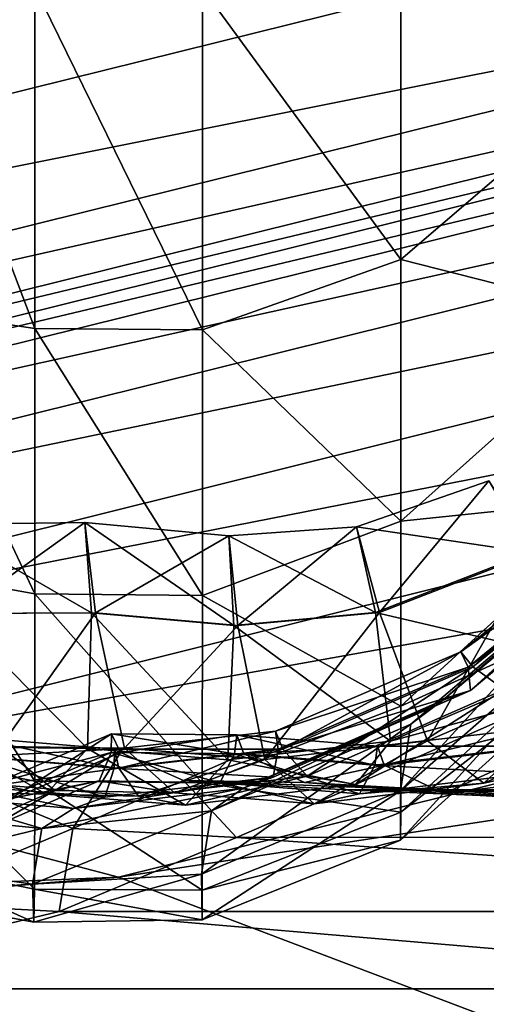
# Model space of a CAD drawing. Header units: millimetres. Extents: x 2387 to 13955, y -4964 to 364.
# Tile 789 of 1056: x 3763.14 to 3765.25, y -362.86 to -358.39. Entities that reach past the tile are written whole.
import ezdxf

# ---------------------------------------------------------------- set-up
doc = ezdxf.new("R2010")
doc.units = ezdxf.units.MM
doc.header["$MEASUREMENT"] = 0
doc.layers.add('Predefinito', color=7, linetype='Continuous', true_color=0x000000)

# ---------------------------------------------------------------- blocks, each defined once
blk = doc.blocks.new('Blocco 09')
at = {"layer": 'Predefinito'}
for points in [[(342.2535, -625.6465, 616.1271), (342.2712, -626.1749, 616.1859), (354.2287, -623.2337, 658.6192)], [(354.9686, -624.1271, 658.8025), (354.2287, -623.2337, 658.6192), (342.2712, -626.1749, 616.1859)], [(342.2712, -626.1749, 616.1859), (343.0115, -627.0819, 616.2773), (354.9686, -624.1271, 658.8025)], [(356.0051, -624.9786, 658.9774), (354.9686, -624.1271, 658.8025), (343.0115, -627.0819, 616.2773)], [(352.8005, -625.4365, 14.6833), (353.8348, -624.5961, 15.6991), (353.8348, -626.08, 16.8506)], [(343.0115, -627.0819, 616.2773), (344.0477, -627.9459, 616.3624), (356.0051, -624.9786, 658.9774)], [(356.9119, -625.3726, 659.0582), (356.0051, -624.9786, 658.9774), (344.0477, -627.9459, 616.3624)], [(344.0477, -627.9459, 616.3624), (344.9533, -628.3454, 616.4017), (356.9119, -625.3726, 659.0582)], [(357.6838, -625.467, 659.0776), (356.9119, -625.3726, 659.0582), (344.9533, -628.3454, 616.4017)], [(358.3159, -625.4198, 659.0681), (357.6838, -625.467, 659.0776), (345.7244, -628.4407, 616.4108)], [(345.7244, -628.4407, 616.4108), (346.3571, -628.3921, 616.4052), (358.3159, -625.4198, 659.0681)], [(358.8554, -625.4115, 659.0665), (358.3159, -625.4198, 659.0681), (346.3571, -628.3921, 616.4052)], [(346.3571, -628.3921, 616.4052), (346.898, -628.3834, 616.4037), (358.8554, -625.4115, 659.0665)], [(359.3494, -625.6225, 659.1097), (358.8554, -625.4115, 659.0665), (346.898, -628.3834, 616.4037)], [(351.9008, -625.735, 14.3156), (352.8005, -625.4365, 14.6833), (352.8005, -626.9671, 15.872)], [(353.8348, -626.08, 16.8506), (352.8005, -626.9671, 15.872), (352.8005, -625.4365, 14.6833)], [(344.9533, -628.3454, 616.4017), (345.7244, -628.4407, 616.4108), (357.6838, -625.467, 659.0776)], [(346.898, -628.3834, 616.4037), (347.3935, -628.5984, 616.4254), (359.3494, -625.6225, 659.1097)], [(360.152, -625.9511, 659.1771), (359.3494, -625.6225, 659.1097), (347.3935, -628.5984, 616.4254)], [(350.5272, -625.6611, 14.434), (351.1411, -625.7303, 14.3233), (351.1411, -627.2808, 15.5279)], [(351.1411, -627.2808, 15.5279), (350.5274, -627.1884, 15.6202), (350.5272, -625.6611, 14.434)], [(351.1411, -625.7303, 14.3233), (351.9008, -625.735, 14.3156), (351.9008, -627.2872, 15.5215)], [(351.9008, -627.2872, 15.5215), (351.1411, -627.2808, 15.5279), (351.1411, -625.7303, 14.3233)], [(352.8005, -626.9671, 15.872), (351.9008, -627.2872, 15.5215), (351.9008, -625.735, 14.3156)], [(347.3935, -628.5984, 616.4254), (348.1969, -628.9328, 616.4592), (360.152, -625.9511, 659.1771)], [(361.617, -626.2955, 659.2478), (360.152, -625.9511, 659.1771), (348.1969, -628.9328, 616.4592)], [(352.8005, -626.9671, 15.872), (353.8348, -626.08, 16.8506), (353.8348, -627.2316, 18.3346)], [(348.1969, -628.9328, 616.4592), (349.6614, -629.2825, 616.4938), (361.617, -626.2955, 659.2478)], [(363.4348, -626.8154, 659.3616), (361.617, -626.2955, 659.2478), (349.6614, -629.2825, 616.4938)], [(349.6614, -629.2825, 616.4938), (351.5209, -629.7724, 616.5356), (363.4348, -626.8154, 659.3616)], [(365.2953, -627.6702, 659.5583), (363.4348, -626.8154, 659.3616), (351.5209, -629.7724, 616.5356)], [(351.9008, -627.2872, 15.5215), (352.8005, -626.9671, 15.872), (352.8005, -628.1558, 17.4027)], [(353.8348, -627.2316, 18.3346), (352.8005, -628.1558, 17.4027), (352.8005, -626.9671, 15.872)], [(351.1411, -628.4853, 17.0783), (350.5272, -628.3747, 17.1476), (350.5274, -627.1884, 15.6202)], [(350.5274, -627.1884, 15.6202), (351.1411, -627.2808, 15.5279), (351.1411, -628.4853, 17.0783)], [(352.8005, -628.1558, 17.4027), (353.8348, -627.2316, 18.3346), (353.8348, -628.048, 20.1374)], [(351.9008, -628.493, 17.0736), (351.1411, -628.4853, 17.0783), (351.1411, -627.2808, 15.5279)], [(351.1411, -627.2808, 15.5279), (351.9008, -627.2872, 15.5215), (351.9008, -628.493, 17.0736)], [(352.8005, -628.1558, 17.4027), (351.9008, -628.493, 17.0736), (351.9008, -627.2872, 15.5215)], [(351.5209, -629.7724, 616.5356), (353.5101, -630.5277, 616.5905), (365.2953, -627.6702, 659.5583)], [(353.3879, -628.2976, 426.6817), (353.1998, -627.9725, 426.8033), (352.6, -628.1807, 426.7771)], [(352.7045, -628.5698, 426.8745), (352.6, -628.1807, 426.7771), (353.1998, -627.9725, 426.8033)], [(353.1998, -627.9725, 426.8033), (353.4059, -628.2974, 426.8919), (352.7045, -628.5698, 426.8745)], [(354.098, -628.0088, 419.6071), (354.0416, -627.9702, 419.7956), (353.0731, -628.749, 419.7917)], [(353.128, -628.8176, 419.9742), (353.0731, -628.749, 419.7917), (354.0416, -627.9702, 419.7956)], [(354.0416, -627.9702, 419.7956), (354.119, -628.0084, 419.9767), (353.128, -628.8176, 419.9742)], [(353.0731, -628.749, 419.7917), (353.1069, -628.8181, 419.6044), (354.098, -628.0088, 419.6071)], [(354.1422, -628.0695, 417.7585), (354.098, -628.0088, 419.6071), (353.1069, -628.8181, 419.6044)], [(353.2706, -628.9197, 420.908), (353.128, -628.8176, 419.9742), (354.119, -628.0084, 419.9767)], [(352.8005, -628.9949, 19.2828), (353.8348, -628.048, 20.1374), (353.8348, -628.5269, 22.2456)], [(353.8348, -628.048, 20.1374), (352.8005, -628.9949, 19.2828), (352.8005, -628.1558, 17.4027)], [(353.1069, -628.8181, 419.6044), (353.1172, -628.9246, 417.7578), (354.1422, -628.0695, 417.7585)], [(354.0281, -628.0972, 412.597), (354.1422, -628.0695, 417.7585), (353.1172, -628.9246, 417.7578)], [(353.1172, -628.9246, 417.7578), (352.9918, -628.9682, 412.597), (354.0281, -628.0972, 412.597)], [(353.8832, -628.1967, 359.8245), (354.0281, -628.0972, 412.597), (352.9918, -628.9682, 412.597)], [(350.7908, -628.5743, 426.8775), (350.7019, -628.1708, 426.7788), (351.3685, -628.1624, 426.7662)], [(351.3977, -628.5723, 426.6581), (351.3685, -628.1624, 426.7662), (350.7019, -628.1708, 426.7788)], [(350.7019, -628.1708, 426.7788), (350.7728, -628.5745, 426.6671), (351.3977, -628.5723, 426.6581)], [(351.3685, -628.1624, 426.7662), (351.4158, -628.5721, 426.8684), (350.7908, -628.5743, 426.8775)], [(351.4158, -628.5721, 426.8684), (351.3685, -628.1624, 426.7662), (352.0214, -628.2225, 426.7616)], [(351.3685, -628.1624, 426.7662), (351.3977, -628.5723, 426.6581), (352.044, -628.6292, 426.6541)], [(352.044, -628.6292, 426.6541), (352.0214, -628.2225, 426.7616), (351.3685, -628.1624, 426.7662)], [(351.9008, -628.493, 17.0736), (352.8005, -628.1558, 17.4027), (352.8005, -628.9949, 19.2828)], [(352.6864, -628.57, 426.6641), (352.6, -628.1807, 426.7771), (352.0214, -628.2225, 426.7616)], [(352.062, -628.629, 426.8645), (352.0214, -628.2225, 426.7616), (352.6, -628.1807, 426.7771)], [(352.6, -628.1807, 426.7771), (352.7045, -628.5698, 426.8745), (352.062, -628.629, 426.8645)], [(352.6, -628.1807, 426.7771), (352.6864, -628.57, 426.6641), (353.3879, -628.2976, 426.6817)], [(352.7994, -629.3799, 214.8575), (353.8348, -628.4726, 215.1427), (353.8832, -628.1967, 359.8245)], [(353.8832, -628.1967, 359.8245), (352.847, -629.0773, 359.7531), (352.7994, -629.3799, 214.8575)], [(352.9918, -628.9682, 412.597), (352.847, -629.0773, 359.7531), (353.8832, -628.1967, 359.8245)], [(352.0214, -628.2225, 426.7616), (352.062, -628.629, 426.8645), (351.4158, -628.5721, 426.8684)], [(352.0214, -628.2225, 426.7616), (352.044, -628.6292, 426.6541), (352.6864, -628.57, 426.6641)], [(353.6087, -628.7862, 425.7794), (353.3879, -628.2976, 426.6817), (352.6864, -628.57, 426.6641)], [(352.9227, -629.1526, 427.7403), (352.7045, -628.5698, 426.8745), (353.4059, -628.2974, 426.8919)], [(353.4059, -628.2974, 426.8919), (353.7767, -628.784, 427.7447), (352.9227, -629.1526, 427.7403)], [(351.1408, -629.3365, 18.9884), (350.5259, -629.2142, 19.0341), (350.5272, -628.3747, 17.1476)], [(350.5272, -628.3747, 17.1476), (351.1411, -628.4853, 17.0783), (351.1408, -629.3365, 18.9884)], [(351.9007, -629.3439, 18.9856), (351.1408, -629.3365, 18.9884), (351.1411, -628.4853, 17.0783)], [(351.1411, -628.4853, 17.0783), (351.9008, -628.493, 17.0736), (351.9007, -629.3439, 18.9856)], [(353.8348, -628.4726, 215.1427), (352.7994, -629.3799, 214.8575), (352.8002, -629.6037, 71.0624)], [(352.8002, -629.6037, 71.0624), (353.8348, -628.6683, 71.6003), (353.8348, -628.4726, 215.1427)], [(352.8005, -628.9949, 19.2828), (351.9007, -629.3439, 18.9856), (351.9008, -628.493, 17.0736)], [(353.8348, -628.5269, 22.2456), (352.8005, -629.4764, 21.5201), (352.8005, -628.9949, 19.2828)], [(352.8005, -629.4764, 21.5201), (353.8348, -628.5269, 22.2456), (353.8348, -628.6683, 71.6003)], [(351.38, -629.1876, 425.776), (351.3977, -628.5723, 426.6581), (350.7728, -628.5745, 426.6671)], [(350.7728, -628.5745, 426.6671), (350.8179, -629.1806, 425.7796), (351.38, -629.1876, 425.776)], [(350.9857, -629.1792, 427.7455), (350.7908, -628.5743, 426.8775), (351.4158, -628.5721, 426.8684)], [(351.4158, -628.5721, 426.8684), (351.5482, -629.186, 427.7417), (350.9857, -629.1792, 427.7455)], [(351.3977, -628.5723, 426.6581), (351.38, -629.1876, 425.776), (352.016, -629.2399, 425.7731)], [(352.016, -629.2399, 425.7731), (352.044, -628.6292, 426.6541), (351.3977, -628.5723, 426.6581)], [(351.5482, -629.186, 427.7417), (351.4158, -628.5721, 426.8684), (352.062, -628.629, 426.8645)], [(352.7545, -629.1547, 425.775), (352.6864, -628.57, 426.6641), (352.044, -628.6292, 426.6541)], [(352.1844, -629.238, 427.7386), (352.062, -628.629, 426.8645), (352.7045, -628.5698, 426.8745)], [(352.7045, -628.5698, 426.8745), (352.9227, -629.1526, 427.7403), (352.1844, -629.238, 427.7386)], [(352.6864, -628.57, 426.6641), (352.7545, -629.1547, 425.775), (353.6087, -628.7862, 425.7794)], [(352.062, -628.629, 426.8645), (352.1844, -629.238, 427.7386), (351.5482, -629.186, 427.7417)], [(352.044, -628.6292, 426.6541), (352.016, -629.2399, 425.7731), (352.7545, -629.1547, 425.775)], [(353.8348, -628.6683, 71.6003), (352.8002, -629.6037, 71.0624), (352.8005, -629.4764, 21.5201)], [(352.2656, -629.1908, 419.9718), (352.2323, -629.1087, 419.7879), (353.0731, -628.749, 419.7917)], [(353.1069, -628.8181, 419.6044), (353.0731, -628.749, 419.7917), (352.2323, -629.1087, 419.7879)], [(353.0731, -628.749, 419.7917), (353.128, -628.8176, 419.9742), (352.2656, -629.1908, 419.9718)], [(353.5003, -628.9514, 423.349), (353.6087, -628.7862, 425.7794), (352.7545, -629.1547, 425.775)], [(353.1778, -629.3446, 430.1585), (352.9227, -629.1526, 427.7403), (353.7767, -628.784, 427.7447)], [(353.7767, -628.784, 427.7447), (354.0823, -628.9439, 430.1585), (353.1778, -629.3446, 430.1585)], [(352.2323, -629.1087, 419.7879), (352.2445, -629.1913, 419.6019), (353.1069, -628.8181, 419.6044)], [(353.1172, -628.9246, 417.7578), (353.1069, -628.8181, 419.6044), (352.2445, -629.1913, 419.6019)], [(352.3759, -629.3133, 420.9075), (352.2656, -629.1908, 419.9718), (353.128, -628.8176, 419.9742)], [(353.128, -628.8176, 419.9742), (353.2706, -628.9197, 420.908), (352.3759, -629.3133, 420.9075)], [(352.0859, -629.368, 412.597), (352.9918, -628.9682, 412.597), (353.1172, -628.9246, 417.7578)], [(353.1172, -628.9246, 417.7578), (352.2223, -629.318, 417.7572), (352.0859, -629.368, 412.597)], [(352.2445, -629.1913, 419.6019), (352.2223, -629.318, 417.7572), (353.1172, -628.9246, 417.7578)], [(352.5949, -629.3519, 423.349), (352.3759, -629.3133, 420.9075), (353.2706, -628.9197, 420.908)], [(353.2706, -628.9197, 420.908), (353.5003, -628.9514, 423.349), (352.5949, -629.3519, 423.349)], [(352.9918, -628.9682, 412.597), (352.0859, -629.368, 412.597), (351.9417, -629.4713, 359.729)], [(351.9417, -629.4713, 359.729), (352.847, -629.0773, 359.7531), (352.9918, -628.9682, 412.597)], [(352.7545, -629.1547, 425.775), (352.5949, -629.3519, 423.349), (353.5003, -628.9514, 423.349)], [(353.3767, -629.3009, 432.6017), (353.1778, -629.3446, 430.1585), (354.0823, -628.9439, 430.1585)], [(351.9007, -629.3439, 18.9856), (352.8005, -628.9949, 19.2828), (352.8005, -629.4764, 21.5201)], [(351.5219, -629.2767, 419.9709), (351.5022, -629.191, 419.7862), (352.2323, -629.1087, 419.7879)], [(352.2445, -629.1913, 419.6019), (352.2323, -629.1087, 419.7879), (351.5022, -629.191, 419.7862)], [(352.2323, -629.1087, 419.7879), (352.2656, -629.1908, 419.9718), (351.5219, -629.2767, 419.9709)], [(351.8963, -629.7579, 214.7609), (352.7994, -629.3799, 214.8575), (352.847, -629.0773, 359.7531)], [(352.847, -629.0773, 359.7531), (351.9417, -629.4713, 359.729), (351.8963, -629.7579, 214.7609)], [(352.7259, -629.2636, 433.9102), (352.6953, -629.1777, 433.726), (353.4248, -629.0941, 433.7294)], [(353.4266, -629.1765, 433.5423), (353.4248, -629.0941, 433.7294), (352.6953, -629.1777, 433.726)], [(353.4248, -629.0941, 433.7294), (353.4689, -629.1762, 433.9119), (352.7259, -629.2636, 433.9102)], [(350.866, -629.1375, 419.7882), (350.8661, -629.2244, 419.6029), (351.5008, -629.2772, 419.601)], [(351.5008, -629.2772, 419.601), (351.5022, -629.191, 419.7862), (350.866, -629.1375, 419.7882)], [(350.887, -629.224, 419.9728), (350.866, -629.1375, 419.7882), (351.5022, -629.191, 419.7862)], [(351.0142, -629.4269, 433.9182), (350.9648, -629.3438, 433.7364), (351.4885, -629.1207, 433.7359)], [(351.4869, -629.2061, 433.5492), (351.4885, -629.1207, 433.7359), (350.9648, -629.3438, 433.7364)], [(351.4885, -629.1207, 433.7359), (351.5292, -629.206, 433.9187), (351.0142, -629.4269, 433.9182)], [(351.4885, -629.1207, 433.7359), (351.4869, -629.2061, 433.5492), (352.0472, -629.2127, 433.5446)], [(351.5292, -629.206, 433.9187), (351.4885, -629.1207, 433.7359), (352.0576, -629.126, 433.7303)], [(352.0472, -629.2127, 433.5446), (352.0576, -629.126, 433.7303), (351.4885, -629.1207, 433.7359)], [(352.0576, -629.126, 433.7303), (352.0896, -629.2125, 433.9142), (351.5292, -629.206, 433.9187)], [(352.5949, -629.3519, 423.349), (352.7545, -629.1547, 425.775), (352.016, -629.2399, 425.7731)], [(352.0576, -629.126, 433.7303), (352.0472, -629.2127, 433.5446), (352.6835, -629.2639, 433.5405)], [(352.0896, -629.2125, 433.9142), (352.0576, -629.126, 433.7303), (352.6953, -629.1777, 433.726)], [(352.6835, -629.2639, 433.5405), (352.6953, -629.1777, 433.726), (352.0576, -629.126, 433.7303)], [(352.4076, -629.439, 430.1596), (352.1844, -629.238, 427.7386), (352.9227, -629.1526, 427.7403)], [(352.9227, -629.1526, 427.7403), (353.1778, -629.3446, 430.1585), (352.4076, -629.439, 430.1596)], [(350.8179, -629.1806, 425.7796), (350.651, -629.3841, 423.3535), (351.1919, -629.3945, 423.352)], [(350.9857, -629.1792, 427.7455), (351.2324, -629.3793, 430.1651), (350.7351, -629.5954, 430.1629)], [(351.1919, -629.3945, 423.352), (351.38, -629.1876, 425.776), (350.8179, -629.1806, 425.7796)], [(351.5022, -629.191, 419.7862), (351.5219, -629.2767, 419.9709), (350.887, -629.224, 419.9728)], [(351.2324, -629.3793, 430.1651), (350.9857, -629.1792, 427.7455), (351.5482, -629.186, 427.7417)], [(351.38, -629.1876, 425.776), (351.1919, -629.3945, 423.352), (351.8242, -629.4455, 423.3498)], [(351.5482, -629.186, 427.7417), (351.7745, -629.3889, 430.1629), (351.2324, -629.3793, 430.1651)], [(351.8242, -629.4455, 423.3498), (352.016, -629.2399, 425.7731), (351.38, -629.1876, 425.776)], [(351.5022, -629.191, 419.7862), (351.5008, -629.2772, 419.601), (352.2445, -629.1913, 419.6019)], [(352.2223, -629.318, 417.7572), (352.2445, -629.1913, 419.6019), (351.5008, -629.2772, 419.601)], [(351.6118, -629.4049, 420.9078), (351.5219, -629.2767, 419.9709), (352.2656, -629.1908, 419.9718)], [(351.7745, -629.3889, 430.1629), (351.5482, -629.186, 427.7417), (352.1844, -629.238, 427.7386)], [(352.2656, -629.1908, 419.9718), (352.3759, -629.3133, 420.9075), (351.6118, -629.4049, 420.9078)], [(352.6953, -629.1777, 433.726), (352.7259, -629.2636, 433.9102), (352.0896, -629.2125, 433.9142)], [(352.6953, -629.1777, 433.726), (352.6835, -629.2639, 433.5405), (353.4266, -629.1765, 433.5423)], [(353.3767, -629.3009, 432.6017), (353.4266, -629.1765, 433.5423), (352.6835, -629.2639, 433.5405)], [(352.9979, -629.3919, 435.7353), (352.7259, -629.2636, 433.9102), (353.4689, -629.1762, 433.9119)], [(353.4689, -629.1762, 433.9119), (353.7609, -629.2989, 435.7346), (352.9979, -629.3919, 435.7353)], [(351.1397, -629.827, 21.272), (350.5226, -629.7013, 21.2978), (350.5259, -629.2142, 19.0341)], [(350.5259, -629.2142, 19.0341), (351.1408, -629.3365, 18.9884), (351.1397, -629.827, 21.272)], [(350.8661, -629.2244, 419.6029), (350.8264, -629.3567, 417.7589), (351.4583, -629.409, 417.7573)], [(351.4583, -629.409, 417.7573), (351.5008, -629.2772, 419.601), (350.8661, -629.2244, 419.6029)], [(350.979, -629.3532, 420.9097), (350.887, -629.224, 419.9728), (351.5219, -629.2767, 419.9709)], [(350.9648, -629.3438, 433.7364), (350.9719, -629.427, 433.5486), (351.4869, -629.2061, 433.5492)], [(351.4325, -629.3348, 432.6088), (351.4869, -629.2061, 433.5492), (350.9719, -629.427, 433.5486)], [(351.3135, -629.5513, 435.7402), (351.0142, -629.4269, 433.9182), (351.5292, -629.206, 433.9187)], [(351.5292, -629.206, 433.9187), (351.816, -629.3335, 435.7423), (351.3135, -629.5513, 435.7402)], [(351.4869, -629.2061, 433.5492), (351.4325, -629.3348, 432.6088), (351.9794, -629.3435, 432.6058)], [(351.9794, -629.3435, 432.6058), (352.0472, -629.2127, 433.5446), (351.4869, -629.2061, 433.5492)], [(351.816, -629.3335, 435.7423), (351.5292, -629.206, 433.9187), (352.0896, -629.2125, 433.9142)], [(352.1844, -629.238, 427.7386), (352.4076, -629.439, 430.1596), (351.7745, -629.3889, 430.1629)], [(352.0896, -629.2125, 433.9142), (352.3635, -629.3419, 435.7393), (351.816, -629.3335, 435.7423)], [(352.016, -629.2399, 425.7731), (351.8242, -629.4455, 423.3498), (352.5949, -629.3519, 423.349)], [(352.0472, -629.2127, 433.5446), (351.9794, -629.3435, 432.6058), (352.6134, -629.3937, 432.6021)], [(352.6134, -629.3937, 432.6021), (352.6835, -629.2639, 433.5405), (352.0472, -629.2127, 433.5446)], [(352.3635, -629.3419, 435.7393), (352.0896, -629.2125, 433.9142), (352.7259, -629.2636, 433.9102)], [(327.4179, -630.7583, 540.2911), (351.5209, -629.7724, 616.5356), (349.6614, -629.2825, 616.4938)], [(351.5219, -629.2767, 419.9709), (351.6118, -629.4049, 420.9078), (350.979, -629.3532, 420.9097)], [(351.5008, -629.2772, 419.601), (351.4583, -629.409, 417.7573), (352.2223, -629.318, 417.7572)], [(352.7259, -629.2636, 433.9102), (352.9979, -629.3919, 435.7353), (352.3635, -629.3419, 435.7393)], [(352.6835, -629.2639, 433.5405), (352.6134, -629.3937, 432.6021), (353.3767, -629.3009, 432.6017)], [(351.2324, -629.3793, 430.1651), (351.4325, -629.3348, 432.6088), (350.9305, -629.5523, 432.6068)], [(350.9719, -629.427, 433.5486), (350.9305, -629.5523, 432.6068), (351.4325, -629.3348, 432.6088)], [(351.4325, -629.3348, 432.6088), (351.2324, -629.3793, 430.1651), (351.7745, -629.3889, 430.1629)], [(352.0563, -629.5919, 440.8484), (351.3135, -629.5513, 435.7402), (351.816, -629.3335, 435.7423)], [(351.3157, -629.4597, 412.5973), (352.0859, -629.368, 412.597), (352.2223, -629.318, 417.7572)], [(352.2223, -629.318, 417.7572), (351.4583, -629.409, 417.7573), (351.3157, -629.4597, 412.5973)], [(351.7745, -629.3889, 430.1629), (351.9794, -629.3435, 432.6058), (351.4325, -629.3348, 432.6088)], [(351.8242, -629.4455, 423.3498), (351.6118, -629.4049, 420.9078), (352.3759, -629.3133, 420.9075)], [(351.816, -629.3335, 435.7423), (352.5554, -629.375, 440.8515), (352.0563, -629.5919, 440.8484)], [(353.0996, -629.3837, 440.8485), (352.5554, -629.375, 440.8515), (351.816, -629.3335, 435.7423)], [(351.816, -629.3335, 435.7423), (352.3635, -629.3419, 435.7393), (353.0996, -629.3837, 440.8485)], [(352.3759, -629.3133, 420.9075), (352.5949, -629.3519, 423.349), (351.8242, -629.4455, 423.3498)], [(353.1778, -629.3446, 430.1585), (353.3767, -629.3009, 432.6017), (352.6134, -629.3937, 432.6021)], [(353.7338, -629.433, 440.844), (352.9979, -629.3919, 435.7353), (353.7609, -629.2989, 435.7346)], [(350.979, -629.3532, 420.9097), (351.1919, -629.3945, 423.352), (350.651, -629.3841, 423.3535)], [(350.8264, -629.3567, 417.7589), (350.6865, -629.4066, 412.5983), (351.3157, -629.4597, 412.5973)], [(350.9305, -629.5523, 432.6068), (350.7351, -629.5954, 430.1629), (351.2324, -629.3793, 430.1651)], [(351.3157, -629.4597, 412.5973), (351.4583, -629.409, 417.7573), (350.8264, -629.3567, 417.7589)], [(351.1919, -629.3945, 423.352), (350.979, -629.3532, 420.9097), (351.6118, -629.4049, 420.9078)], [(351.9005, -629.831, 21.2709), (351.1397, -629.827, 21.272), (351.1408, -629.3365, 18.9884)], [(351.1408, -629.3365, 18.9884), (351.9007, -629.3439, 18.9856), (351.9005, -629.831, 21.2709)], [(352.0859, -629.368, 412.597), (351.3157, -629.4597, 412.5973), (351.1729, -629.5507, 359.7291)], [(351.1729, -629.5507, 359.7291), (351.9417, -629.4713, 359.729), (352.0859, -629.368, 412.597)], [(351.9794, -629.3435, 432.6058), (351.7745, -629.3889, 430.1629), (352.4076, -629.439, 430.1596)], [(352.7994, -629.3799, 214.8575), (351.8963, -629.7579, 214.7609), (351.8994, -629.9653, 70.8793)], [(351.8994, -629.9653, 70.8793), (352.8002, -629.6037, 71.0624), (352.7994, -629.3799, 214.8575)], [(352.8005, -629.4764, 21.5201), (351.9005, -629.831, 21.2709), (351.9007, -629.3439, 18.9856)], [(352.4076, -629.439, 430.1596), (352.6134, -629.3937, 432.6021), (351.9794, -629.3435, 432.6058)], [(357.6232, -629.591, 469.1085), (352.0563, -629.5919, 440.8484), (352.5554, -629.375, 440.8515)], [(353.7338, -629.433, 440.844), (353.0996, -629.3837, 440.8485), (352.3635, -629.3419, 435.7393)], [(352.3635, -629.3419, 435.7393), (352.9979, -629.3919, 435.7353), (353.7338, -629.433, 440.844)], [(352.6134, -629.3937, 432.6021), (352.4076, -629.439, 430.1596), (353.1778, -629.3446, 430.1585)], [(352.5554, -629.375, 440.8515), (358.1225, -629.3739, 469.1095), (357.6232, -629.591, 469.1085)], [(358.6669, -629.3824, 469.1066), (358.1225, -629.3739, 469.1095), (352.5554, -629.375, 440.8515)], [(352.5554, -629.375, 440.8515), (353.0996, -629.3837, 440.8485), (358.6669, -629.3824, 469.1066)], [(350.6865, -629.4066, 412.5983), (350.5466, -629.4877, 359.7305), (351.1729, -629.5507, 359.7291)], [(351.1729, -629.5507, 359.7291), (351.3157, -629.4597, 412.5973), (350.6865, -629.4066, 412.5983)], [(351.6118, -629.4049, 420.9078), (351.8242, -629.4455, 423.3498), (351.1919, -629.3945, 423.352)], [(359.3013, -629.4314, 469.1026), (358.6669, -629.3824, 469.1066), (353.0996, -629.3837, 440.8485)], [(353.0996, -629.3837, 440.8485), (353.7338, -629.433, 440.844), (359.3013, -629.4314, 469.1026)], [(351.0142, -629.4269, 433.9182), (351.3135, -629.5513, 435.7402), (350.507, -629.8883, 435.7366)], [(351.1729, -629.5507, 359.7291), (350.5466, -629.4877, 359.7305), (350.5073, -629.7137, 214.7648)], [(351.1305, -629.8036, 214.7608), (351.8963, -629.7579, 214.7609), (351.9417, -629.4713, 359.729)], [(351.9417, -629.4713, 359.729), (351.1729, -629.5507, 359.7291), (351.1305, -629.8036, 214.7608)], [(351.9005, -629.831, 21.2709), (352.8005, -629.4764, 21.5201), (352.8002, -629.6037, 71.0624)], [(351.251, -629.9287, 440.844), (350.507, -629.8883, 435.7366), (351.3135, -629.5513, 435.7402)], [(350.5073, -629.7137, 214.7648), (351.1305, -629.8036, 214.7608), (351.1729, -629.5507, 359.7291)], [(351.3135, -629.5513, 435.7402), (352.0563, -629.5919, 440.8484), (351.251, -629.9287, 440.844)], [(356.8178, -629.9279, 469.1073), (351.251, -629.9287, 440.844), (352.0563, -629.5919, 440.8484)], [(352.0563, -629.5919, 440.8484), (357.6232, -629.591, 469.1085), (356.8178, -629.9279, 469.1073)], [(352.8002, -629.6037, 71.0624), (351.8994, -629.9653, 70.8793), (351.9005, -629.831, 21.2709)], [(351.1305, -629.8036, 214.7608), (350.5073, -629.7137, 214.7648), (350.5166, -629.8599, 70.8907)], [(351.1367, -629.9763, 70.8794), (350.5166, -629.8599, 70.8907), (350.5226, -629.7013, 21.2978)], [(350.5226, -629.7013, 21.2978), (351.1397, -629.827, 21.272), (351.1367, -629.9763, 70.8794)], [(351.5209, -629.7724, 616.5356), (327.4179, -630.7583, 540.2911), (329.7926, -631.4803, 540.3006)], [(329.7926, -631.4803, 540.3006), (353.5101, -630.5277, 616.5905), (351.5209, -629.7724, 616.5356)], [(351.8963, -629.7579, 214.7609), (351.1305, -629.8036, 214.7608), (351.1367, -629.9763, 70.8794)], [(351.1367, -629.9763, 70.8794), (351.8994, -629.9653, 70.8793), (351.8963, -629.7579, 214.7609)], [(350.5166, -629.8599, 70.8907), (351.1367, -629.9763, 70.8794), (351.1305, -629.8036, 214.7608)], [(351.8994, -629.9653, 70.8793), (351.1367, -629.9763, 70.8794), (351.1397, -629.827, 21.272)], [(351.1397, -629.827, 21.272), (351.9005, -629.831, 21.2709), (351.8994, -629.9653, 70.8793)], [(350.507, -629.8883, 435.7366), (351.251, -629.9287, 440.844), (349.7882, -630.2794, 440.8426)], [(355.3551, -630.2789, 469.1092), (349.7882, -630.2794, 440.8426), (351.251, -629.9287, 440.844)], [(351.251, -629.9287, 440.844), (356.8178, -629.9279, 469.1073), (355.3551, -630.2789, 469.1092)], [(353.2391, -630.7583, 469.1085), (347.625, -630.7584, 440.8398), (349.7882, -630.2794, 440.8426)], [(349.7882, -630.2794, 440.8426), (355.3551, -630.2789, 469.1092), (353.2391, -630.7583, 469.1085)]]:
    blk.add_3dface(points, dxfattribs=at)

msp = doc.modelspace()

# ---------------------------------------------------------------- block references
at = {"layer": 'Predefinito'}
msp.add_blockref('Blocco 09', (3412.0659, 267.4927), dxfattribs=at)

doc.saveas('drawing.dxf')
